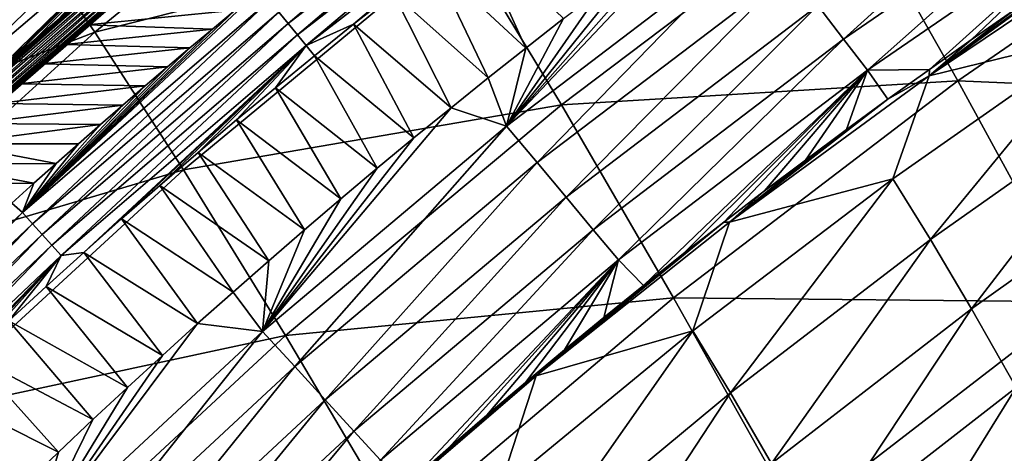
# Model space of a CAD drawing. Header units: millimetres. Extents: x -300 to 300, y -500 to 500.
# Tile 619 of 656: x -205 to -181, y 434 to 445. Entities that reach past the tile are written whole.
import ezdxf

# ---------------------------------------------------------------- set-up
doc = ezdxf.new("R2010")
doc.units = ezdxf.units.MM
doc.header["$LTSCALE"] = 81.481481
for name, color, linetype in [('20', 7, 'CONTINUOUS'), ('22', 7, 'CONTINUOUS'), ('24', 7, 'CONTINUOUS'), ('25', 7, 'CONTINUOUS'), ('28', 7, 'CONTINUOUS'), ('29', 7, 'CONTINUOUS'), ('31', 7, 'CONTINUOUS'), ('33', 7, 'CONTINUOUS')]:
    doc.layers.add(name, color=color, linetype=linetype)

msp = doc.modelspace()

# ---------------------------------------------------------------- linework, layer by layer
at = {"layer": '20', "color": 7, "linetype": 'CONTINUOUS'}
for points in [[(-202.86, 444.291, 16.065), (-196.236, 449.729, 16.137), (-204.646, 446.877, 10.766), (-202.86, 444.291, 16.065)], [(-202.86, 444.291, 16.065), (-194.161, 446.489, 21.168), (-196.236, 449.729, 16.137), (-202.86, 444.291, 16.065)], [(-182.386, 443.132, 30.514), (-175.382, 447.965, 30.641), (-184.981, 447.716, 26.027), (-182.386, 443.132, 30.514)], [(-182.386, 443.132, 30.514), (-172.606, 442.716, 34.872), (-175.382, 447.965, 30.641), (-182.386, 443.132, 30.514)], [(-191.788, 442.565, 25.915), (-184.981, 447.716, 26.027), (-194.161, 446.489, 21.168), (-191.788, 442.565, 25.915)], [(-191.788, 442.565, 25.915), (-182.386, 443.132, 30.514), (-184.981, 447.716, 26.027), (-191.788, 442.565, 25.915)], [(-211.016, 441.133, 10.719), (-202.86, 444.291, 16.065), (-204.646, 446.877, 10.766), (-211.016, 441.133, 10.719)], [(-200.752, 441.019, 21.073), (-194.161, 446.489, 21.168), (-202.86, 444.291, 16.065), (-200.752, 441.019, 21.073)], [(-200.752, 441.019, 21.073), (-191.788, 442.565, 25.915), (-194.161, 446.489, 21.168), (-200.752, 441.019, 21.073)], [(-209.214, 438.503, 15.992), (-202.86, 444.291, 16.065), (-211.016, 441.133, 10.719), (-209.214, 438.503, 15.992)], [(-209.214, 438.503, 15.992), (-200.752, 441.019, 21.073), (-202.86, 444.291, 16.065), (-209.214, 438.503, 15.992)], [(-189.127, 437.973, 30.385), (-182.386, 443.132, 30.514), (-191.788, 442.565, 25.915), (-189.127, 437.973, 30.385)], [(-189.127, 437.973, 30.385), (-179.525, 437.884, 34.731), (-182.386, 443.132, 30.514), (-189.127, 437.973, 30.385)], [(-179.525, 437.884, 34.731), (-172.606, 442.716, 34.872), (-182.386, 443.132, 30.514), (-179.525, 437.884, 34.731)], [(-198.332, 437.077, 25.8), (-191.788, 442.565, 25.915), (-200.752, 441.019, 21.073), (-198.332, 437.077, 25.8)], [(-198.332, 437.077, 25.8), (-189.127, 437.973, 30.385), (-191.788, 442.565, 25.915), (-198.332, 437.077, 25.8)], [(-207.077, 435.203, 20.977), (-200.752, 441.019, 21.073), (-209.214, 438.503, 15.992), (-207.077, 435.203, 20.977)], [(-207.077, 435.203, 20.977), (-198.332, 437.077, 25.8), (-200.752, 441.019, 21.073), (-207.077, 435.203, 20.977)], [(-195.611, 432.481, 30.253), (-189.127, 437.973, 30.385), (-198.332, 437.077, 25.8), (-195.611, 432.481, 30.253)], [(-195.611, 432.481, 30.253), (-186.189, 432.729, 34.587), (-189.127, 437.973, 30.385), (-195.611, 432.481, 30.253)], [(-186.189, 432.729, 34.587), (-179.525, 437.884, 34.731), (-189.127, 437.973, 30.385), (-186.189, 432.729, 34.587)], [(-186.189, 432.729, 34.587), (-176.409, 431.989, 38.686), (-179.525, 437.884, 34.731), (-186.189, 432.729, 34.587)], [(-204.616, 431.246, 25.683), (-198.332, 437.077, 25.8), (-207.077, 435.203, 20.977), (-204.616, 431.246, 25.683)], [(-204.616, 431.246, 25.683), (-195.611, 432.481, 30.253), (-198.332, 437.077, 25.8), (-204.616, 431.246, 25.683)], [(-213.143, 429.032, 20.879), (-204.616, 431.246, 25.683), (-207.077, 435.203, 20.977), (-213.143, 429.032, 20.879)]]:
    msp.add_3dface(points, dxfattribs=at)
at = {"layer": '22', "color": 7, "linetype": 'CONTINUOUS'}
for points in [[(-178.188, 446.546, 8.878), (-179.028, 444.239, 10.794), (-183.068, 443.248, 8.746), (-178.188, 446.546, 8.878)], [(-178.188, 446.546, 8.878), (-183.068, 443.248, 8.746), (-179.054, 446.17, 8.621), (-178.188, 446.546, 8.878)], [(-179.054, 446.17, 8.621), (-183.068, 443.248, 8.746), (-180.063, 445.491, 8.607), (-179.054, 446.17, 8.621)], [(-180.063, 445.491, 8.607), (-183.068, 443.248, 8.746), (-181.066, 444.804, 8.594), (-180.063, 445.491, 8.607)], [(-181.066, 444.804, 8.594), (-183.068, 443.248, 8.746), (-182.065, 444.108, 8.58), (-181.066, 444.804, 8.594)], [(-179.028, 444.239, 10.794), (-183.924, 440.807, 10.67), (-183.068, 443.248, 8.746), (-179.028, 444.239, 10.794)], [(-183.924, 440.807, 10.67), (-179.028, 444.239, 10.794), (-183.032, 439.362, 12.632), (-183.924, 440.807, 10.67)], [(-182.065, 444.108, 8.58), (-183.068, 443.248, 8.746), (-183.058, 443.405, 8.567), (-182.065, 444.108, 8.58)], [(-183.032, 439.362, 12.632), (-179.028, 444.239, 10.794), (-178.138, 442.823, 12.752), (-183.032, 439.362, 12.632)], [(-183.058, 443.405, 8.567), (-183.068, 443.248, 8.746), (-184.045, 442.694, 8.555), (-183.058, 443.405, 8.567)], [(-183.068, 443.248, 8.746), (-183.924, 440.807, 10.67), (-187.801, 439.776, 8.625), (-183.068, 443.248, 8.746)], [(-183.068, 443.248, 8.746), (-187.801, 439.776, 8.625), (-184.045, 442.694, 8.555), (-183.068, 443.248, 8.746)], [(-184.045, 442.694, 8.555), (-187.801, 439.776, 8.625), (-185.026, 441.976, 8.543), (-184.045, 442.694, 8.555)], [(-183.032, 439.362, 12.632), (-178.138, 442.823, 12.752), (-182.059, 437.711, 14.589), (-183.032, 439.362, 12.632)], [(-182.059, 437.711, 14.589), (-178.138, 442.823, 12.752), (-177.171, 441.198, 14.705), (-182.059, 437.711, 14.589)], [(-185.026, 441.976, 8.543), (-187.801, 439.776, 8.625), (-186.001, 441.249, 8.531), (-185.026, 441.976, 8.543)], [(-186.001, 441.249, 8.531), (-187.801, 439.776, 8.625), (-186.971, 440.516, 8.519), (-186.001, 441.249, 8.531)], [(-182.059, 437.711, 14.589), (-177.171, 441.198, 14.705), (-181.002, 435.849, 16.536), (-182.059, 437.711, 14.589)], [(-183.924, 440.807, 10.67), (-188.672, 437.194, 10.556), (-187.801, 439.776, 8.625), (-183.924, 440.807, 10.67)], [(-188.672, 437.194, 10.556), (-183.924, 440.807, 10.67), (-187.779, 435.72, 12.521), (-188.672, 437.194, 10.556)], [(-187.779, 435.72, 12.521), (-183.924, 440.807, 10.67), (-183.032, 439.362, 12.632), (-187.779, 435.72, 12.521)], [(-186.971, 440.516, 8.519), (-187.801, 439.776, 8.625), (-187.933, 439.775, 8.508), (-186.971, 440.516, 8.519)], [(-187.801, 439.776, 8.625), (-188.672, 437.194, 10.556), (-192.391, 436.126, 8.516), (-187.801, 439.776, 8.625)], [(-187.801, 439.776, 8.625), (-192.391, 436.126, 8.516), (-187.933, 439.775, 8.508), (-187.801, 439.776, 8.625)], [(-187.933, 439.775, 8.508), (-192.391, 436.126, 8.516), (-188.889, 439.027, 8.497), (-187.933, 439.775, 8.508)], [(-187.779, 435.72, 12.521), (-183.032, 439.362, 12.632), (-186.802, 434.043, 14.48), (-187.779, 435.72, 12.521)], [(-186.802, 434.043, 14.48), (-183.032, 439.362, 12.632), (-182.059, 437.711, 14.589), (-186.802, 434.043, 14.48)], [(-188.889, 439.027, 8.497), (-192.391, 436.126, 8.516), (-189.838, 438.272, 8.487), (-188.889, 439.027, 8.497)], [(-189.838, 438.272, 8.487), (-192.391, 436.126, 8.516), (-190.779, 437.511, 8.477), (-189.838, 438.272, 8.487)], [(-186.802, 434.043, 14.48), (-182.059, 437.711, 14.589), (-185.737, 432.158, 16.428), (-186.802, 434.043, 14.48)], [(-185.737, 432.158, 16.428), (-182.059, 437.711, 14.589), (-181.002, 435.849, 16.536), (-185.737, 432.158, 16.428)], [(-190.779, 437.511, 8.477), (-192.391, 436.126, 8.516), (-191.714, 436.743, 8.467), (-190.779, 437.511, 8.477)], [(-188.672, 437.194, 10.556), (-193.275, 433.395, 10.452), (-192.391, 436.126, 8.516), (-188.672, 437.194, 10.556)], [(-193.275, 433.395, 10.452), (-188.672, 437.194, 10.556), (-192.383, 431.892, 12.419), (-193.275, 433.395, 10.452)], [(-192.383, 431.892, 12.419), (-188.672, 437.194, 10.556), (-187.779, 435.72, 12.521), (-192.383, 431.892, 12.419)], [(-191.714, 436.743, 8.467), (-192.391, 436.126, 8.516), (-192.641, 435.968, 8.458), (-191.714, 436.743, 8.467)], [(-192.391, 436.126, 8.516), (-193.275, 433.395, 10.452), (-196.841, 432.292, 8.419), (-192.391, 436.126, 8.516)], [(-192.391, 436.126, 8.516), (-196.841, 432.292, 8.419), (-196.27, 432.808, 8.424), (-192.391, 436.126, 8.516)], [(-195.374, 433.607, 8.432), (-192.391, 436.126, 8.516), (-196.27, 432.808, 8.424), (-195.374, 433.607, 8.432)], [(-194.471, 434.4, 8.44), (-192.391, 436.126, 8.516), (-195.374, 433.607, 8.432), (-194.471, 434.4, 8.44)], [(-193.56, 435.187, 8.448), (-192.391, 436.126, 8.516), (-194.471, 434.4, 8.44), (-193.56, 435.187, 8.448)], [(-192.641, 435.968, 8.458), (-192.391, 436.126, 8.516), (-193.56, 435.187, 8.448), (-192.641, 435.968, 8.458)], [(-192.383, 431.892, 12.419), (-187.779, 435.72, 12.521), (-191.402, 430.189, 14.379), (-192.383, 431.892, 12.419)], [(-191.402, 430.189, 14.379), (-187.779, 435.72, 12.521), (-186.802, 434.043, 14.48), (-191.402, 430.189, 14.379)], [(-185.737, 432.158, 16.428), (-181.002, 435.849, 16.536), (-184.58, 430.062, 18.363), (-185.737, 432.158, 16.428)], [(-184.58, 430.062, 18.363), (-181.002, 435.849, 16.536), (-179.856, 433.773, 18.471), (-184.58, 430.062, 18.363)]]:
    msp.add_3dface(points, dxfattribs=at)
at = {"layer": '24', "color": 7, "linetype": 'CONTINUOUS'}
for points in [[(-193.894, 446.688, 1.059), (-192.634, 443.91, 2.817), (-194.841, 445.96, 1.057), (-193.894, 446.688, 1.059)], [(-191.738, 444.61, 2.815), (-192.634, 443.91, 2.817), (-193.894, 446.688, 1.059), (-191.738, 444.61, 2.815)], [(-194.841, 445.96, 1.057), (-193.524, 443.205, 2.819), (-195.783, 445.223, 1.056), (-194.841, 445.96, 1.057)], [(-192.634, 443.91, 2.817), (-193.524, 443.205, 2.819), (-194.841, 445.96, 1.057), (-192.634, 443.91, 2.817)], [(-195.783, 445.223, 1.056), (-194.408, 442.494, 2.82), (-196.719, 444.48, 1.054), (-195.783, 445.223, 1.056)], [(-193.524, 443.205, 2.819), (-194.408, 442.494, 2.82), (-195.783, 445.223, 1.056), (-193.524, 443.205, 2.819)], [(-196.719, 444.48, 1.054), (-195.287, 441.777, 2.821), (-197.65, 443.728, 1.052), (-196.719, 444.48, 1.054)], [(-194.408, 442.494, 2.82), (-195.287, 441.777, 2.821), (-196.719, 444.48, 1.054), (-194.408, 442.494, 2.82)], [(-197.65, 443.728, 1.052), (-196.158, 441.054, 2.823), (-198.575, 442.969, 1.05), (-197.65, 443.728, 1.052)], [(-195.287, 441.777, 2.821), (-196.158, 441.054, 2.823), (-197.65, 443.728, 1.052), (-195.287, 441.777, 2.821)], [(-198.575, 442.969, 1.05), (-197.024, 440.326, 2.824), (-199.495, 442.202, 1.049), (-198.575, 442.969, 1.05)], [(-196.158, 441.054, 2.823), (-197.024, 440.326, 2.824), (-198.575, 442.969, 1.05), (-196.158, 441.054, 2.823)], [(-199.495, 442.202, 1.049), (-197.882, 439.593, 2.825), (-200.41, 441.427, 1.047), (-199.495, 442.202, 1.049)], [(-197.024, 440.326, 2.824), (-197.882, 439.593, 2.825), (-199.495, 442.202, 1.049), (-197.024, 440.326, 2.824)], [(-200.41, 441.427, 1.047), (-198.734, 438.855, 2.826), (-201.319, 440.644, 1.046), (-200.41, 441.427, 1.047)], [(-197.882, 439.593, 2.825), (-198.734, 438.855, 2.826), (-200.41, 441.427, 1.047), (-197.882, 439.593, 2.825)], [(-201.319, 440.644, 1.046), (-199.58, 438.111, 2.827), (-202.223, 439.852, 1.044), (-201.319, 440.644, 1.046)], [(-198.734, 438.855, 2.826), (-199.58, 438.111, 2.827), (-201.319, 440.644, 1.046), (-198.734, 438.855, 2.826)], [(-202.223, 439.852, 1.044), (-200.42, 437.362, 2.828), (-203.122, 439.053, 1.043), (-202.223, 439.852, 1.044)], [(-199.58, 438.111, 2.827), (-200.42, 437.362, 2.828), (-202.223, 439.852, 1.044), (-199.58, 438.111, 2.827)], [(-203.122, 439.053, 1.043), (-201.254, 436.607, 2.829), (-204.015, 438.246, 1.042), (-203.122, 439.053, 1.043)], [(-200.42, 437.362, 2.828), (-201.254, 436.607, 2.829), (-203.122, 439.053, 1.043), (-200.42, 437.362, 2.828)], [(-204.015, 438.246, 1.042), (-202.082, 435.846, 2.83), (-204.902, 437.431, 1.041), (-204.015, 438.246, 1.042)], [(-201.254, 436.607, 2.829), (-202.082, 435.846, 2.83), (-204.015, 438.246, 1.042), (-201.254, 436.607, 2.829)], [(-204.902, 437.431, 1.041), (-202.903, 435.081, 2.831), (-205.783, 436.609, 1.04), (-204.902, 437.431, 1.041)], [(-202.082, 435.846, 2.83), (-202.903, 435.081, 2.831), (-204.902, 437.431, 1.041), (-202.082, 435.846, 2.83)], [(-205.783, 436.609, 1.04), (-203.719, 434.309, 2.832), (-206.658, 435.78, 1.039), (-205.783, 436.609, 1.04)], [(-202.903, 435.081, 2.831), (-203.719, 434.309, 2.832), (-205.783, 436.609, 1.04), (-202.903, 435.081, 2.831)], [(-204.529, 433.532, 2.832), (-205.334, 432.75, 2.833), (-206.658, 435.78, 1.039), (-204.529, 433.532, 2.832)], [(-203.719, 434.309, 2.832), (-204.529, 433.532, 2.832), (-206.658, 435.78, 1.039), (-203.719, 434.309, 2.832)]]:
    msp.add_3dface(points, dxfattribs=at)
at = {"layer": '25', "color": 7, "linetype": 'CONTINUOUS'}
for points in [[(-179.511, 449.181, 5.379), (-185.094, 444.12, 6.355), (-185.704, 444.918, 5.348), (-179.511, 449.181, 5.379)], [(-178.938, 448.359, 6.403), (-185.094, 444.12, 6.355), (-179.511, 449.181, 5.379), (-178.938, 448.359, 6.403)], [(-178.938, 448.359, 6.403), (-184.529, 443.384, 7.428), (-185.094, 444.12, 6.355), (-178.938, 448.359, 6.403)], [(-178.407, 447.602, 7.493), (-184.529, 443.384, 7.428), (-178.938, 448.359, 6.403), (-178.407, 447.602, 7.493)], [(-178.407, 447.602, 7.493), (-183.058, 443.405, 8.567), (-184.529, 443.384, 7.428), (-178.407, 447.602, 7.493)], [(-182.065, 444.108, 8.58), (-183.058, 443.405, 8.567), (-178.407, 447.602, 7.493), (-182.065, 444.108, 8.58)], [(-181.066, 444.804, 8.594), (-182.065, 444.108, 8.58), (-178.407, 447.602, 7.493), (-181.066, 444.804, 8.594)], [(-189.018, 446.672, 2.81), (-188.1, 447.347, 2.808), (-193.094, 442.058, 3.562), (-189.018, 446.672, 2.81)], [(-188.1, 447.347, 2.808), (-187.041, 446.674, 3.562), (-193.094, 442.058, 3.562), (-188.1, 447.347, 2.808)], [(-187.041, 446.674, 3.562), (-192.368, 441.188, 4.401), (-193.094, 442.058, 3.562), (-187.041, 446.674, 3.562)], [(-189.93, 445.991, 2.812), (-189.018, 446.672, 2.81), (-193.094, 442.058, 3.562), (-189.93, 445.991, 2.812)], [(-186.355, 445.772, 4.415), (-192.368, 441.188, 4.401), (-187.041, 446.674, 3.562), (-186.355, 445.772, 4.415)], [(-190.837, 445.304, 2.814), (-189.93, 445.991, 2.812), (-193.094, 442.058, 3.562), (-190.837, 445.304, 2.814)], [(-186.355, 445.772, 4.415), (-191.68, 440.364, 5.321), (-192.368, 441.188, 4.401), (-186.355, 445.772, 4.415)], [(-185.704, 444.918, 5.348), (-191.68, 440.364, 5.321), (-186.355, 445.772, 4.415), (-185.704, 444.918, 5.348)], [(-191.738, 444.61, 2.815), (-190.837, 445.304, 2.814), (-193.094, 442.058, 3.562), (-191.738, 444.61, 2.815)], [(-185.704, 444.918, 5.348), (-191.035, 439.593, 6.314), (-191.68, 440.364, 5.321), (-185.704, 444.918, 5.348)], [(-185.094, 444.12, 6.355), (-191.035, 439.593, 6.314), (-185.704, 444.918, 5.348), (-185.094, 444.12, 6.355)], [(-192.634, 443.91, 2.817), (-191.738, 444.61, 2.815), (-193.094, 442.058, 3.562), (-192.634, 443.91, 2.817)], [(-185.094, 444.12, 6.355), (-190.436, 438.88, 7.372), (-191.035, 439.593, 6.314), (-185.094, 444.12, 6.355)], [(-184.529, 443.384, 7.428), (-190.436, 438.88, 7.372), (-185.094, 444.12, 6.355), (-184.529, 443.384, 7.428)], [(-193.524, 443.205, 2.819), (-192.634, 443.91, 2.817), (-193.094, 442.058, 3.562), (-193.524, 443.205, 2.819)], [(-184.529, 443.384, 7.428), (-189.838, 438.272, 8.487), (-190.436, 438.88, 7.372), (-184.529, 443.384, 7.428)], [(-188.889, 439.027, 8.497), (-189.838, 438.272, 8.487), (-184.529, 443.384, 7.428), (-188.889, 439.027, 8.497)], [(-187.933, 439.775, 8.508), (-188.889, 439.027, 8.497), (-184.529, 443.384, 7.428), (-187.933, 439.775, 8.508)], [(-186.971, 440.516, 8.519), (-187.933, 439.775, 8.508), (-184.529, 443.384, 7.428), (-186.971, 440.516, 8.519)], [(-186.001, 441.249, 8.531), (-186.971, 440.516, 8.519), (-184.529, 443.384, 7.428), (-186.001, 441.249, 8.531)], [(-185.026, 441.976, 8.543), (-186.001, 441.249, 8.531), (-184.529, 443.384, 7.428), (-185.026, 441.976, 8.543)], [(-184.045, 442.694, 8.555), (-185.026, 441.976, 8.543), (-184.529, 443.384, 7.428), (-184.045, 442.694, 8.555)], [(-183.058, 443.405, 8.567), (-184.045, 442.694, 8.555), (-184.529, 443.384, 7.428), (-183.058, 443.405, 8.567)], [(-194.408, 442.494, 2.82), (-193.524, 443.205, 2.819), (-193.094, 442.058, 3.562), (-194.408, 442.494, 2.82)], [(-195.287, 441.777, 2.821), (-194.408, 442.494, 2.82), (-198.879, 437.178, 3.561), (-195.287, 441.777, 2.821)], [(-194.408, 442.494, 2.82), (-193.094, 442.058, 3.562), (-198.879, 437.178, 3.561), (-194.408, 442.494, 2.82)], [(-193.094, 442.058, 3.562), (-198.116, 436.341, 4.39), (-198.879, 437.178, 3.561), (-193.094, 442.058, 3.562)], [(-192.368, 441.188, 4.401), (-198.116, 436.341, 4.39), (-193.094, 442.058, 3.562), (-192.368, 441.188, 4.401)], [(-196.158, 441.054, 2.823), (-195.287, 441.777, 2.821), (-198.879, 437.178, 3.561), (-196.158, 441.054, 2.823)], [(-197.024, 440.326, 2.824), (-196.158, 441.054, 2.823), (-198.879, 437.178, 3.561), (-197.024, 440.326, 2.824)], [(-192.368, 441.188, 4.401), (-197.392, 435.549, 5.299), (-198.116, 436.341, 4.39), (-192.368, 441.188, 4.401)], [(-191.68, 440.364, 5.321), (-197.392, 435.549, 5.299), (-192.368, 441.188, 4.401), (-191.68, 440.364, 5.321)], [(-191.68, 440.364, 5.321), (-196.712, 434.806, 6.281), (-197.392, 435.549, 5.299), (-191.68, 440.364, 5.321)], [(-191.035, 439.593, 6.314), (-196.712, 434.806, 6.281), (-191.68, 440.364, 5.321), (-191.035, 439.593, 6.314)], [(-197.882, 439.593, 2.825), (-197.024, 440.326, 2.824), (-198.879, 437.178, 3.561), (-197.882, 439.593, 2.825)], [(-198.734, 438.855, 2.826), (-197.882, 439.593, 2.825), (-198.879, 437.178, 3.561), (-198.734, 438.855, 2.826)], [(-191.035, 439.593, 6.314), (-196.081, 434.118, 7.329), (-196.712, 434.806, 6.281), (-191.035, 439.593, 6.314)], [(-190.436, 438.88, 7.372), (-196.081, 434.118, 7.329), (-191.035, 439.593, 6.314), (-190.436, 438.88, 7.372)], [(-199.58, 438.111, 2.827), (-198.734, 438.855, 2.826), (-198.879, 437.178, 3.561), (-199.58, 438.111, 2.827)], [(-190.436, 438.88, 7.372), (-195.374, 433.607, 8.432), (-196.081, 434.118, 7.329), (-190.436, 438.88, 7.372)], [(-194.471, 434.4, 8.44), (-195.374, 433.607, 8.432), (-190.436, 438.88, 7.372), (-194.471, 434.4, 8.44)], [(-193.56, 435.187, 8.448), (-194.471, 434.4, 8.44), (-190.436, 438.88, 7.372), (-193.56, 435.187, 8.448)], [(-192.641, 435.968, 8.458), (-193.56, 435.187, 8.448), (-190.436, 438.88, 7.372), (-192.641, 435.968, 8.458)], [(-191.714, 436.743, 8.467), (-192.641, 435.968, 8.458), (-190.436, 438.88, 7.372), (-191.714, 436.743, 8.467)], [(-190.779, 437.511, 8.477), (-191.714, 436.743, 8.467), (-190.436, 438.88, 7.372), (-190.779, 437.511, 8.477)], [(-189.838, 438.272, 8.487), (-190.779, 437.511, 8.477), (-190.436, 438.88, 7.372), (-189.838, 438.272, 8.487)], [(-200.42, 437.362, 2.828), (-199.58, 438.111, 2.827), (-198.879, 437.178, 3.561), (-200.42, 437.362, 2.828)], [(-201.254, 436.607, 2.829), (-200.42, 437.362, 2.828), (-204.4, 432.036, 3.56), (-201.254, 436.607, 2.829)], [(-200.42, 437.362, 2.828), (-198.879, 437.178, 3.561), (-204.4, 432.036, 3.56), (-200.42, 437.362, 2.828)], [(-198.879, 437.178, 3.561), (-203.602, 431.235, 4.382), (-204.4, 432.036, 3.56), (-198.879, 437.178, 3.561)], [(-198.116, 436.341, 4.39), (-203.602, 431.235, 4.382), (-198.879, 437.178, 3.561), (-198.116, 436.341, 4.39)], [(-202.082, 435.846, 2.83), (-201.254, 436.607, 2.829), (-204.4, 432.036, 3.56), (-202.082, 435.846, 2.83)], [(-198.116, 436.341, 4.39), (-202.843, 430.475, 5.283), (-203.602, 431.235, 4.382), (-198.116, 436.341, 4.39)], [(-197.392, 435.549, 5.299), (-202.843, 430.475, 5.283), (-198.116, 436.341, 4.39), (-197.392, 435.549, 5.299)], [(-202.903, 435.081, 2.831), (-202.082, 435.846, 2.83), (-204.4, 432.036, 3.56), (-202.903, 435.081, 2.831)], [(-197.392, 435.549, 5.299), (-202.13, 429.761, 6.257), (-202.843, 430.475, 5.283), (-197.392, 435.549, 5.299)], [(-196.712, 434.806, 6.281), (-202.13, 429.761, 6.257), (-197.392, 435.549, 5.299), (-196.712, 434.806, 6.281)], [(-203.719, 434.309, 2.832), (-202.903, 435.081, 2.831), (-204.4, 432.036, 3.56), (-203.719, 434.309, 2.832)], [(-196.712, 434.806, 6.281), (-201.469, 429.1, 7.297), (-202.13, 429.761, 6.257), (-196.712, 434.806, 6.281)], [(-196.081, 434.118, 7.329), (-201.469, 429.1, 7.297), (-196.712, 434.806, 6.281), (-196.081, 434.118, 7.329)], [(-204.529, 433.532, 2.832), (-203.719, 434.309, 2.832), (-204.4, 432.036, 3.56), (-204.529, 433.532, 2.832)]]:
    msp.add_3dface(points, dxfattribs=at)
at = {"layer": '28', "color": 7, "linetype": 'CONTINUOUS'}
for points in [[(-202.2, 449.778, 1.485), (-207.963, 444.275, 1.089), (-208.266, 444.612, 1.498), (-202.2, 449.778, 1.485)], [(-201.915, 449.427, 1.079), (-207.963, 444.275, 1.089), (-202.2, 449.778, 1.485), (-201.915, 449.427, 1.079)], [(-201.915, 449.427, 1.079), (-207.635, 443.91, 0.744), (-207.963, 444.275, 1.089), (-201.915, 449.427, 1.079)], [(-201.606, 449.048, 0.738), (-207.635, 443.91, 0.744), (-201.915, 449.427, 1.079), (-201.606, 449.048, 0.738)], [(-201.606, 449.048, 0.738), (-207.291, 443.527, 0.467), (-207.635, 443.91, 0.744), (-201.606, 449.048, 0.738)], [(-201.283, 448.65, 0.463), (-207.291, 443.527, 0.467), (-201.606, 449.048, 0.738), (-201.283, 448.65, 0.463)], [(-201.283, 448.65, 0.463), (-206.939, 443.135, 0.257), (-207.291, 443.527, 0.467), (-201.283, 448.65, 0.463)], [(-200.952, 448.243, 0.255), (-206.939, 443.135, 0.257), (-201.283, 448.65, 0.463), (-200.952, 448.243, 0.255)], [(-200.952, 448.243, 0.255), (-206.588, 442.744, 0.113), (-206.939, 443.135, 0.257), (-200.952, 448.243, 0.255)], [(-200.622, 447.836, 0.112), (-206.588, 442.744, 0.113), (-200.952, 448.243, 0.255), (-200.622, 447.836, 0.112)], [(-206.588, 442.744, 0.113), (-200.622, 447.836, 0.112), (-205.903, 442.682, 0.031), (-206.588, 442.744, 0.113)], [(-205.903, 442.682, 0.031), (-200.622, 447.836, 0.112), (-205.369, 443.157, 0.031), (-205.903, 442.682, 0.031)], [(-205.369, 443.157, 0.031), (-200.622, 447.836, 0.112), (-204.835, 443.628, 0.031), (-205.369, 443.157, 0.031)], [(-204.835, 443.628, 0.031), (-200.622, 447.836, 0.112), (-204.3, 444.095, 0.031), (-204.835, 443.628, 0.031)], [(-204.3, 444.095, 0.031), (-200.622, 447.836, 0.112), (-203.762, 444.561, 0.031), (-204.3, 444.095, 0.031)], [(-203.762, 444.561, 0.031), (-200.622, 447.836, 0.112), (-203.221, 445.024, 0.031), (-203.762, 444.561, 0.031)]]:
    msp.add_3dface(points, dxfattribs=at)
at = {"layer": '29', "color": 7, "linetype": 'CONTINUOUS'}
for points in [[(-202.493, 444.915, 0.5), (-199.527, 444.811, 0.5), (-203.027, 444.46, 0.5), (-202.493, 444.915, 0.5)], [(-199.527, 444.811, 0.5), (-200.067, 444.362, 0.5), (-203.027, 444.46, 0.5), (-199.527, 444.811, 0.5)], [(-203.027, 444.46, 0.5), (-200.067, 444.362, 0.5), (-203.565, 443.998, 0.5), (-203.027, 444.46, 0.5)], [(-200.067, 444.362, 0.5), (-200.605, 443.912, 0.5), (-203.565, 443.998, 0.5), (-200.067, 444.362, 0.5)], [(-203.565, 443.998, 0.5), (-200.605, 443.912, 0.5), (-204.101, 443.532, 0.5), (-203.565, 443.998, 0.5)], [(-200.605, 443.912, 0.5), (-201.138, 443.461, 0.5), (-204.101, 443.532, 0.5), (-200.605, 443.912, 0.5)], [(-204.101, 443.532, 0.5), (-201.138, 443.461, 0.5), (-204.636, 443.064, 0.5), (-204.101, 443.532, 0.5)], [(-201.138, 443.461, 0.5), (-201.667, 443.01, 0.5), (-204.636, 443.064, 0.5), (-201.138, 443.461, 0.5)], [(-204.636, 443.064, 0.5), (-201.667, 443.01, 0.5), (-205.169, 442.593, 0.5), (-204.636, 443.064, 0.5)], [(-201.667, 443.01, 0.5), (-202.194, 442.555, 0.5), (-205.169, 442.593, 0.5), (-201.667, 443.01, 0.5)], [(-205.169, 442.593, 0.5), (-202.194, 442.555, 0.5), (-205.702, 442.118, 0.5), (-205.169, 442.593, 0.5)], [(-202.194, 442.555, 0.5), (-202.722, 442.097, 0.5), (-205.702, 442.118, 0.5), (-202.194, 442.555, 0.5)], [(-205.702, 442.118, 0.5), (-202.722, 442.097, 0.5), (-206.234, 441.638, 0.5), (-205.702, 442.118, 0.5)], [(-202.722, 442.097, 0.5), (-203.249, 441.635, 0.5), (-206.234, 441.638, 0.5), (-202.722, 442.097, 0.5)], [(-206.234, 441.638, 0.5), (-203.776, 441.168, 0.5), (-206.765, 441.156, 0.5), (-206.234, 441.638, 0.5)], [(-203.249, 441.635, 0.5), (-203.776, 441.168, 0.5), (-206.234, 441.638, 0.5), (-203.249, 441.635, 0.5)], [(-206.765, 441.156, 0.5), (-204.303, 440.698, 0.5), (-207.294, 440.671, 0.5), (-206.765, 441.156, 0.5)], [(-203.776, 441.168, 0.5), (-204.303, 440.698, 0.5), (-206.765, 441.156, 0.5), (-203.776, 441.168, 0.5)], [(-204.303, 440.698, 0.5), (-204.829, 440.223, 0.5), (-207.294, 440.671, 0.5), (-204.303, 440.698, 0.5)]]:
    msp.add_3dface(points, dxfattribs=at)
at = {"layer": '31', "color": 7, "linetype": 'CONTINUOUS'}
for points in [[(-207.069, 441.53, 0.028), (-201.597, 446.391, 0.031), (-201.169, 446.65, 0.028), (-207.069, 441.53, 0.028)], [(-207.069, 441.53, 0.028), (-201.169, 446.65, 0.028), (-207.001, 441.455, 0.042), (-207.069, 441.53, 0.028)], [(-207.001, 441.455, 0.042), (-201.169, 446.65, 0.028), (-201.105, 446.572, 0.042), (-207.001, 441.455, 0.042)], [(-207.001, 441.455, 0.042), (-201.105, 446.572, 0.042), (-206.933, 441.381, 0.079), (-207.001, 441.455, 0.042)], [(-206.933, 441.381, 0.079), (-201.105, 446.572, 0.042), (-201.04, 446.494, 0.079), (-206.933, 441.381, 0.079)], [(-206.933, 441.381, 0.079), (-201.04, 446.494, 0.079), (-206.87, 441.312, 0.138), (-206.933, 441.381, 0.079)], [(-206.87, 441.312, 0.138), (-201.04, 446.494, 0.079), (-200.981, 446.422, 0.138), (-206.87, 441.312, 0.138)], [(-206.87, 441.312, 0.138), (-200.981, 446.422, 0.138), (-206.818, 441.255, 0.216), (-206.87, 441.312, 0.138)], [(-206.818, 441.255, 0.216), (-200.981, 446.422, 0.138), (-200.932, 446.362, 0.216), (-206.818, 441.255, 0.216)], [(-202.143, 445.936, 0.031), (-201.597, 446.391, 0.031), (-207.069, 441.53, 0.028), (-202.143, 445.936, 0.031)], [(-206.818, 441.255, 0.216), (-200.932, 446.362, 0.216), (-206.779, 441.212, 0.307), (-206.818, 441.255, 0.216)], [(-206.779, 441.212, 0.307), (-200.932, 446.362, 0.216), (-200.895, 446.318, 0.307), (-206.779, 441.212, 0.307)], [(-206.779, 441.212, 0.307), (-200.895, 446.318, 0.307), (-206.755, 441.185, 0.404), (-206.779, 441.212, 0.307)], [(-206.755, 441.185, 0.404), (-200.895, 446.318, 0.307), (-200.872, 446.29, 0.404), (-206.755, 441.185, 0.404)], [(-206.234, 441.638, 0.5), (-206.755, 441.185, 0.404), (-200.872, 446.29, 0.404), (-206.234, 441.638, 0.5)], [(-205.702, 442.118, 0.5), (-206.234, 441.638, 0.5), (-200.872, 446.29, 0.404), (-205.702, 442.118, 0.5)], [(-205.169, 442.593, 0.5), (-205.702, 442.118, 0.5), (-200.872, 446.29, 0.404), (-205.169, 442.593, 0.5)], [(-204.636, 443.064, 0.5), (-205.169, 442.593, 0.5), (-200.872, 446.29, 0.404), (-204.636, 443.064, 0.5)], [(-204.101, 443.532, 0.5), (-204.636, 443.064, 0.5), (-200.872, 446.29, 0.404), (-204.101, 443.532, 0.5)], [(-203.565, 443.998, 0.5), (-204.101, 443.532, 0.5), (-200.872, 446.29, 0.404), (-203.565, 443.998, 0.5)], [(-203.027, 444.46, 0.5), (-203.565, 443.998, 0.5), (-200.872, 446.29, 0.404), (-203.027, 444.46, 0.5)], [(-202.493, 444.915, 0.5), (-203.027, 444.46, 0.5), (-200.872, 446.29, 0.404), (-202.493, 444.915, 0.5)], [(-202.682, 445.482, 0.031), (-202.143, 445.936, 0.031), (-207.069, 441.53, 0.028), (-202.682, 445.482, 0.031)], [(-203.221, 445.024, 0.031), (-202.682, 445.482, 0.031), (-207.069, 441.53, 0.028), (-203.221, 445.024, 0.031)], [(-203.762, 444.561, 0.031), (-203.221, 445.024, 0.031), (-207.069, 441.53, 0.028), (-203.762, 444.561, 0.031)], [(-204.3, 444.095, 0.031), (-203.762, 444.561, 0.031), (-207.069, 441.53, 0.028), (-204.3, 444.095, 0.031)], [(-204.835, 443.628, 0.031), (-204.3, 444.095, 0.031), (-207.069, 441.53, 0.028), (-204.835, 443.628, 0.031)]]:
    msp.add_3dface(points, dxfattribs=at)
at = {"layer": '33', "color": 7, "linetype": 'CONTINUOUS'}
for points in [[(-198.491, 444.766, 0.56), (-192.427, 449.469, 0.562), (-198.268, 444.494, 0.639), (-198.491, 444.766, 0.56)], [(-198.268, 444.494, 0.639), (-192.427, 449.469, 0.562), (-192.216, 449.183, 0.642), (-198.268, 444.494, 0.639)], [(-198.268, 444.494, 0.639), (-192.216, 449.183, 0.642), (-198.051, 444.228, 0.748), (-198.268, 444.494, 0.639)], [(-198.051, 444.228, 0.748), (-192.216, 449.183, 0.642), (-192.01, 448.904, 0.754), (-198.051, 444.228, 0.748)], [(-198.051, 444.228, 0.748), (-192.01, 448.904, 0.754), (-197.841, 443.972, 0.888), (-198.051, 444.228, 0.748)], [(-197.841, 443.972, 0.888), (-192.01, 448.904, 0.754), (-191.812, 448.635, 0.896), (-197.841, 443.972, 0.888)], [(-196.719, 444.48, 1.054), (-197.841, 443.972, 0.888), (-191.812, 448.635, 0.896), (-196.719, 444.48, 1.054)], [(-195.783, 445.223, 1.056), (-196.719, 444.48, 1.054), (-191.812, 448.635, 0.896), (-195.783, 445.223, 1.056)], [(-199.527, 444.811, 0.5), (-198.983, 445.258, 0.5), (-204.578, 440, 0.514), (-199.527, 444.811, 0.5)], [(-204.578, 440, 0.514), (-198.983, 445.258, 0.5), (-198.716, 445.041, 0.514), (-204.578, 440, 0.514)], [(-204.578, 440, 0.514), (-198.716, 445.041, 0.514), (-204.341, 439.738, 0.559), (-204.578, 440, 0.514)], [(-204.341, 439.738, 0.559), (-198.716, 445.041, 0.514), (-198.491, 444.766, 0.56), (-204.341, 439.738, 0.559)], [(-200.067, 444.362, 0.5), (-199.527, 444.811, 0.5), (-204.578, 440, 0.514), (-200.067, 444.362, 0.5)], [(-204.341, 439.738, 0.559), (-198.491, 444.766, 0.56), (-204.107, 439.48, 0.636), (-204.341, 439.738, 0.559)], [(-204.107, 439.48, 0.636), (-198.491, 444.766, 0.56), (-198.268, 444.494, 0.639), (-204.107, 439.48, 0.636)], [(-200.605, 443.912, 0.5), (-200.067, 444.362, 0.5), (-204.578, 440, 0.514), (-200.605, 443.912, 0.5)], [(-204.107, 439.48, 0.636), (-198.268, 444.494, 0.639), (-203.879, 439.227, 0.744), (-204.107, 439.48, 0.636)], [(-203.879, 439.227, 0.744), (-198.268, 444.494, 0.639), (-198.051, 444.228, 0.748), (-203.879, 439.227, 0.744)], [(-196.719, 444.48, 1.054), (-197.65, 443.728, 1.052), (-197.841, 443.972, 0.888), (-196.719, 444.48, 1.054)], [(-203.879, 439.227, 0.744), (-198.051, 444.228, 0.748), (-203.658, 438.984, 0.881), (-203.879, 439.227, 0.744)], [(-203.658, 438.984, 0.881), (-198.051, 444.228, 0.748), (-197.841, 443.972, 0.888), (-203.658, 438.984, 0.881)], [(-201.138, 443.461, 0.5), (-200.605, 443.912, 0.5), (-204.578, 440, 0.514), (-201.138, 443.461, 0.5)], [(-203.122, 439.053, 1.043), (-203.658, 438.984, 0.881), (-197.841, 443.972, 0.888), (-203.122, 439.053, 1.043)], [(-202.223, 439.852, 1.044), (-203.122, 439.053, 1.043), (-197.841, 443.972, 0.888), (-202.223, 439.852, 1.044)], [(-201.319, 440.644, 1.046), (-202.223, 439.852, 1.044), (-197.841, 443.972, 0.888), (-201.319, 440.644, 1.046)], [(-200.41, 441.427, 1.047), (-201.319, 440.644, 1.046), (-197.841, 443.972, 0.888), (-200.41, 441.427, 1.047)], [(-199.495, 442.202, 1.049), (-200.41, 441.427, 1.047), (-197.841, 443.972, 0.888), (-199.495, 442.202, 1.049)], [(-198.575, 442.969, 1.05), (-199.495, 442.202, 1.049), (-197.841, 443.972, 0.888), (-198.575, 442.969, 1.05)], [(-197.65, 443.728, 1.052), (-198.575, 442.969, 1.05), (-197.841, 443.972, 0.888), (-197.65, 443.728, 1.052)], [(-201.667, 443.01, 0.5), (-201.138, 443.461, 0.5), (-204.578, 440, 0.514), (-201.667, 443.01, 0.5)], [(-202.194, 442.555, 0.5), (-201.667, 443.01, 0.5), (-204.578, 440, 0.514), (-202.194, 442.555, 0.5)], [(-202.722, 442.097, 0.5), (-202.194, 442.555, 0.5), (-204.578, 440, 0.514), (-202.722, 442.097, 0.5)], [(-203.249, 441.635, 0.5), (-202.722, 442.097, 0.5), (-204.578, 440, 0.514), (-203.249, 441.635, 0.5)], [(-203.776, 441.168, 0.5), (-203.249, 441.635, 0.5), (-204.578, 440, 0.514), (-203.776, 441.168, 0.5)], [(-204.303, 440.698, 0.5), (-203.776, 441.168, 0.5), (-204.578, 440, 0.514), (-204.303, 440.698, 0.5)], [(-204.829, 440.223, 0.5), (-204.303, 440.698, 0.5), (-204.578, 440, 0.514), (-204.829, 440.223, 0.5)], [(-210.213, 434.643, 0.514), (-204.829, 440.223, 0.5), (-204.578, 440, 0.514), (-210.213, 434.643, 0.514)], [(-210.213, 434.643, 0.514), (-204.578, 440, 0.514), (-209.965, 434.395, 0.559), (-210.213, 434.643, 0.514)], [(-209.965, 434.395, 0.559), (-204.578, 440, 0.514), (-204.341, 439.738, 0.559), (-209.965, 434.395, 0.559)], [(-209.965, 434.395, 0.559), (-204.341, 439.738, 0.559), (-209.72, 434.15, 0.635), (-209.965, 434.395, 0.559)], [(-209.72, 434.15, 0.635), (-204.341, 439.738, 0.559), (-204.107, 439.48, 0.636), (-209.72, 434.15, 0.635)], [(-209.72, 434.15, 0.635), (-204.107, 439.48, 0.636), (-209.481, 433.911, 0.741), (-209.72, 434.15, 0.635)], [(-209.481, 433.911, 0.741), (-204.107, 439.48, 0.636), (-203.879, 439.227, 0.744), (-209.481, 433.911, 0.741)], [(-209.481, 433.911, 0.741), (-203.879, 439.227, 0.744), (-209.25, 433.68, 0.876), (-209.481, 433.911, 0.741)], [(-209.25, 433.68, 0.876), (-203.879, 439.227, 0.744), (-203.658, 438.984, 0.881), (-209.25, 433.68, 0.876)], [(-208.389, 434.101, 1.037), (-209.25, 433.68, 0.876), (-203.658, 438.984, 0.881), (-208.389, 434.101, 1.037)], [(-207.527, 434.944, 1.038), (-208.389, 434.101, 1.037), (-203.658, 438.984, 0.881), (-207.527, 434.944, 1.038)], [(-206.658, 435.78, 1.039), (-207.527, 434.944, 1.038), (-203.658, 438.984, 0.881), (-206.658, 435.78, 1.039)], [(-205.783, 436.609, 1.04), (-206.658, 435.78, 1.039), (-203.658, 438.984, 0.881), (-205.783, 436.609, 1.04)], [(-204.902, 437.431, 1.041), (-205.783, 436.609, 1.04), (-203.658, 438.984, 0.881), (-204.902, 437.431, 1.041)], [(-204.015, 438.246, 1.042), (-204.902, 437.431, 1.041), (-203.658, 438.984, 0.881), (-204.015, 438.246, 1.042)], [(-203.122, 439.053, 1.043), (-204.015, 438.246, 1.042), (-203.658, 438.984, 0.881), (-203.122, 439.053, 1.043)]]:
    msp.add_3dface(points, dxfattribs=at)

doc.saveas('drawing.dxf')
